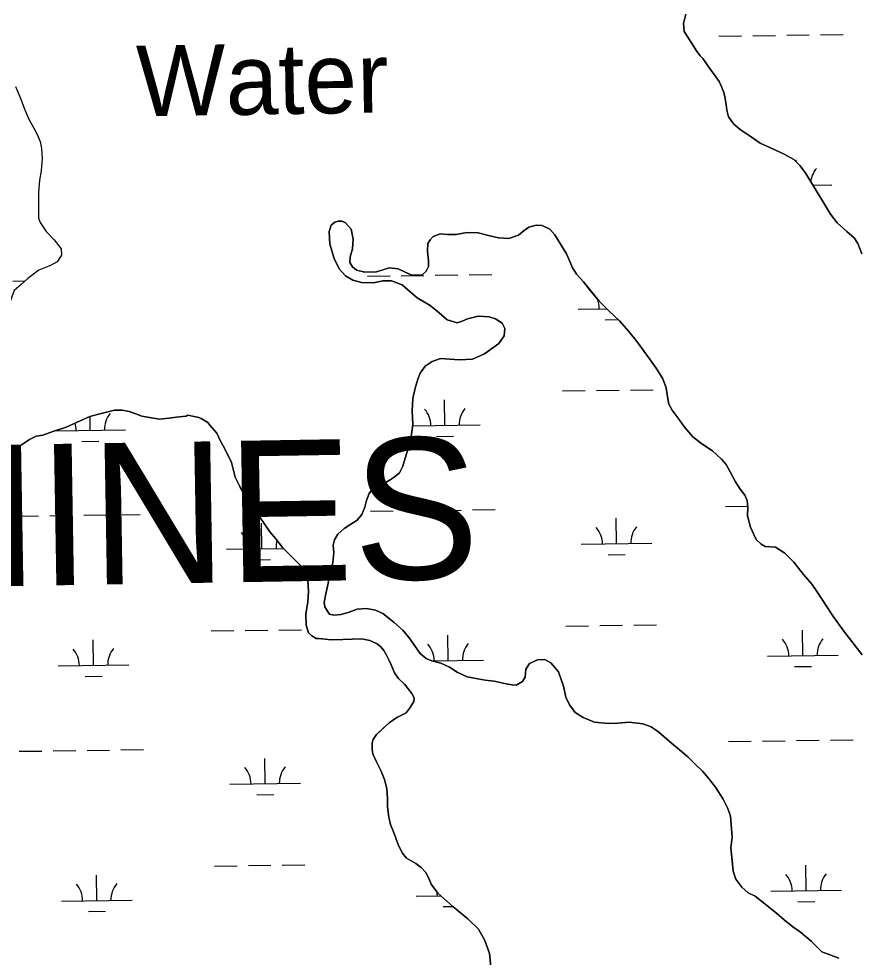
# Model space of a CAD drawing. Extents: x 3767014 to 3805179, y 361544 to 387384.
# Drawn here: x 3775749 to 3776938, y 374492 to 375820 of the extents above; entities that cross this region are included whole.
import ezdxf

# ---------------------------------------------------------------- set-up
doc = ezdxf.new("R2010")
doc.units = 0
for name, color, linetype in [('V-RIVR-IDEN', 7, 'Continuous'), ('V-TOPO-GNAM-IDEN', 7, 'Continuous'), ('V-TOPO-SHOR', 7, 'Continuous'), ('V-WETL-SWMP', 7, 'Continuous')]:
    doc.layers.add(name, color=color, linetype=linetype)

msp = doc.modelspace()

# ---------------------------------------------------------------- linework, layer by layer
at = {"layer": 'V-TOPO-SHOR'}
for points in [[(3776692.908, 375826.249), (3776690.001, 375813.006), (3776690.638, 375802.064)], [(3776690.638, 375802.064), (3776700.207, 375787.099), (3776708.243, 375774.496), (3776713.617, 375767.395), (3776717.08, 375763.445), (3776722.454, 375756.344), (3776727.814, 375748.074), (3776733.188, 375740.974), (3776740.089, 375731.121), (3776744.277, 375722.863), (3776746.917, 375715.8), (3776748.398, 375709.531), (3776749.973, 375698.576), (3776751.038, 375690.36), (3776753.258, 375680.957), (3776760.934, 375670.705), (3776769.816, 375663.166), (3776784.142, 375653.606), (3776798.468, 375644.046), (3776812.826, 375637.218), (3776832.237, 375628.373), (3776845.807, 375620.775), (3776854.286, 375612.073), (3776861.968, 375602.208), (3776887.812, 375559.691), (3776897.753, 375543.549), (3776907.358, 375531.316), (3776920.864, 375519.032), (3776931.291, 375509.914), (3776936.654, 375502.034), (3776942.317, 375487.118)], [(3775744.518, 375724.094), (3775751.358, 375708.347), (3775758.178, 375691.033), (3775763.482, 375677.656), (3775769.982, 375665.827), (3775775.334, 375655.972), (3775779.51, 375646.129), (3775781.73, 375636.315), (3775782.328, 375622.214), (3775780.923, 375604.618), (3775778.793, 375591.337), (3775777.392, 375574.132), (3775777.064, 375549.085), (3775777.306, 375537.728), (3775779.579, 375531.826), (3775788.019, 375518.799), (3775799.222, 375507.299), (3775809.228, 375494.251), (3775809.894, 375485.24), (3775803.508, 375475.93), (3775794.048, 375470.964), (3775777.517, 375464.133), (3775762.1, 375452.593), (3775752.982, 375443.709)], [(3776345.368, 375515.505), (3776335.558, 375511.731), (3776331.204, 375507.103), (3776328.009, 375501.677), (3776327.487, 375491.534), (3776328.853, 375476.68), (3776329.146, 375469.258), (3776325.937, 375462.663), (3776319.619, 375457.281), (3776305.561, 375457.074), (3776296.249, 375461.489), (3776286.156, 375465.917), (3776273.291, 375467.257), (3776265.056, 375464.631), (3776255.256, 375461.637), (3776238.856, 375461.461), (3776227.18, 375464.346), (3776221.386, 375469.108), (3776217.561, 375475.014), (3776218.052, 375482.815), (3776221.72, 375494.481), (3776222.679, 375508.133), (3776219.74, 375522.227), (3776211.654, 375530.923), (3776206.221, 375533.335), (3776201.146, 375533.403), (3776196.442, 375531.902), (3776191.315, 375528.066), (3776188.467, 375519.122), (3776189.396, 375500.762), (3776195.383, 375480.771), (3776202.608, 375466.231), (3776211.845, 375455.958), (3776221.919, 375449.969), (3776234.368, 375446.685), (3776251.154, 375446.463), (3776264.462, 375449.023), (3776276.561, 375448.864), (3776291.715, 375443.201), (3776303.302, 375433.678), (3776312.948, 375424.961), (3776331.548, 375414.177), (3776344.297, 375403.859), (3776355.489, 375393.953), (3776369.491, 375389.865), (3776376.549, 375392.116), (3776384.403, 375395.525), (3776399.288, 375399.234), (3776414.892, 375398.249), (3776423.833, 375395.401), (3776433.51, 375389.025), (3776436.926, 375381.562), (3776436.013, 375371.425), (3776428.447, 375360.202), (3776408.344, 375345.628), (3776391.071, 375338.435), (3776372.32, 375337.512), (3776346.181, 375339.023), (3776334.024, 375334.888), (3776324.569, 375328.376), (3776317.409, 375318.318), (3776313.784, 375309.776), (3776310.108, 375297.33), (3776306.79, 375282.537), (3776305.784, 375265.373), (3776306.7, 375245.839), (3776304.519, 375228.298), (3776300.398, 375211.955), (3776295.927, 375198.348), (3776292.65, 375186.679), (3776287.844, 375177.373), (3776280.344, 375171.222), (3776274.829, 375167.391), (3776261.449, 375159.369), (3776250.073, 375155.221), (3776244.905, 375148.262), (3776241.26, 375138.159), (3776238.794, 375128.821), (3776234.754, 375118.333), (3776228.009, 375110.223), (3776217.774, 375103.718), (3776209.51, 375098.752), (3776200.814, 375090.666), (3776196.024, 375082.53), (3776194.365, 375075.134)], [(3776428.062, 375509.738), (3776414.056, 375513.437), (3776399.269, 375517.144), (3776383.264, 375517.353), (3776368.39, 375514.424), (3776355.508, 375514.592), (3776345.368, 375515.505)], [(3776942.417, 374920.101), (3776928.215, 374938.635), (3776916.692, 374953.233), (3776900.974, 374975.302), (3776885.286, 374999.715), (3776871.878, 375019.41), (3776859.572, 375033.627), (3776846.135, 375050.982), (3776833.026, 375063.647), (3776819.861, 375072.017), (3776805.433, 375073.377), (3776799.619, 375076.578), (3776792.68, 375083.306), (3776789.254, 375089.988), (3776784.705, 375100.589), (3776780.232, 375116.655), (3776780.775, 375128.362), (3776780.124, 375138.131), (3776776.706, 375145.594), (3776770.183, 375154.267), (3776763.289, 375164.509), (3776756.058, 375178.659), (3776750.34, 375189.275), (3776743.8, 375196.779), (3776731.072, 375208.658), (3776715.976, 375218.615), (3776703.221, 375228.544), (3776691.681, 375241.579), (3776682.092, 375254.824), (3776673.808, 375266.098), (3776669.308, 375274.356), (3776667.338, 375284.921), (3776665.241, 375297.756), (3776660.563, 375310.232), (3776651.003, 375325.506), (3776641.65, 375338.747), (3776624.394, 375362.633), (3776612.405, 375377.235), (3776599.095, 375392.48), (3776584.828, 375406.097), (3776570.333, 375420.185), (3776558.268, 375435.101), (3776548.204, 375447.649), (3776538.583, 375458.317), (3776532.312, 375468.393), (3776529.594, 375475.457), (3776524.279, 375487.161), (3776507.768, 375514.162), (3776500.844, 375522.059), (3776489.979, 375527.277), (3776481.396, 375527.779), (3776471.207, 375524.789), (3776464.51, 375520.193), (3776456.224, 375513.664), (3776442.496, 375508.77), (3776428.062, 375509.738)], [(3775752.982, 375443.709), (3775743.088, 375435.617), (3775729.291, 375398.221), (3775724.378, 375381.843), (3775721.861, 375368.959), (3775720.058, 375350.975), (3775713.181, 375333.842), (3775703.603, 375319.876), (3775695.288, 375312.547), (3775683.082, 375307.228), (3775669.354, 375305.057), (3775656.396, 375302.096), (3775642.605, 375295.231), (3775635.083, 375288.673), (3775627.585, 375284.075), (3775614.617, 375280.332), (3775605.241, 375281.628), (3775597.856, 375285.638), (3775593.256, 375293.138), (3775594.584, 375304.863), (3775595.532, 375317.376), (3775592.935, 375328.372), (3775586.043, 375340.205), (3775581.491, 375351.225)], [(3776148.631, 375045.78), (3776142.454, 375052.123), (3776133.177, 375060.854), (3776128.544, 375065.609), (3776122.365, 375071.952), (3776113.131, 375083.812), (3776104.656, 375094.097), (3776089.294, 375116.209), (3776082.374, 375125.691), (3776073.158, 375139.118), (3776062.441, 375157.257), (3776055.582, 375171.433), (3776053.356, 375180.854), (3776050.37, 375191.85), (3776045.799, 375201.301), (3776040.466, 375212.328), (3776034.349, 375223.364), (3776029.788, 375233.598), (3776019.759, 375244.686), (3776016.68, 375248.639), (3776007.362, 375254.238), (3776004.251, 375255.846), (3775988.643, 375259.18), (3775986.276, 375257.646), (3775972.171, 375256.266), (3775961.978, 375254.834), (3775948.656, 375253.443), (3775936.94, 375255.162), (3775923.668, 375257.683), (3775915.102, 375260.927), (3775905.753, 375264.179), (3775895.601, 375265.877), (3775884.648, 375266.02), (3775864.229, 375260.808), (3775850.094, 375257.081), (3775831.203, 375248.721), (3775816.243, 375241.872), (3775797.383, 375235.859), (3775783.227, 375230.565), (3775773.814, 375229.123), (3775764.365, 375224.552), (3775754.1, 375217.642), (3775751.733, 375216.108), (3775746.955, 375209.909)], [(3776194.365, 375075.134), (3776195.008, 375064.583), (3776193.652, 375050.546), (3776189.513, 375032.64), (3776186.603, 375019.015), (3776183.701, 375006.168), (3776181.585, 374993.702), (3776182.29, 374987.836), (3776186.111, 374981.541), (3776189.177, 374977.205), (3776195.018, 374975.958)], [(3776173.893, 374942.928), (3776169.981, 374942.979), (3776163.774, 374946.975), (3776159.129, 374950.948), (3776156.143, 374961.943), (3776155.566, 374977.602), (3776158.138, 374994.787), (3776159.115, 375009.643), (3776158.537, 375025.302), (3776154.779, 375037.091), (3776148.631, 375045.78)], [(3776195.018, 374975.958), (3776205.574, 374976.99), (3776216.94, 374980.355), (3776227.925, 374984.506), (3776241.213, 374985.504), (3776254.064, 374982.993), (3776264.542, 374978.17), (3776280.383, 374965.468), (3776292.736, 374954.765), (3776301.572, 374943.718), (3776310.777, 374931.105), (3776317.29, 374921.649), (3776325.791, 374914.901), (3776333.551, 374911.284), (3776346.392, 374907.993)], [(3776308.953, 374858.99), (3776305.516, 374865.29), (3776295.131, 374878.33), (3776286.633, 374886.26), (3776280.877, 374894.546), (3776276.33, 374905.552), (3776273.285, 374911.847), (3776269.864, 374919.32), (3776265.652, 374926.024), (3776261.808, 374931.156), (3776256.393, 374935.526), (3776246.286, 374939.96), (3776234.59, 374942.459), (3776220.903, 374942.248), (3776207.992, 374941.633), (3776191.172, 374941.072), (3776178.679, 374942.41), (3776173.893, 374942.928)], [(3776346.392, 374907.993), (3776358.813, 374902.365), (3776369.655, 374895.586), (3776383.623, 374888.766), (3776398.811, 374885.834), (3776409.329, 374884.134), (3776422.191, 374882.403), (3776438.931, 374878.672), (3776447.504, 374877.388), (3776452.964, 374876.927), (3776462.012, 374882.272), (3776465.606, 374888.473), (3776466.923, 374899.387), (3776471.713, 374907.524), (3776483.495, 374912.834), (3776493.656, 374913.484), (3776502.181, 374908.685), (3776512.948, 374896.051), (3776520.099, 374875.655), (3776523.409, 374859.996), (3776528.73, 374848.994), (3776536.788, 374838.347), (3776548.018, 374831.172), (3776563.941, 374824.717), (3776583.432, 374822.509), (3776596.715, 374823.118), (3776613.13, 374824.463), (3776632.231, 374822.262), (3776644.278, 374817.809), (3776655.11, 374810.248), (3776670.164, 374797.167), (3776684.07, 374785.664), (3776696.039, 374775.356), (3776706.83, 374764.674), (3776716.857, 374755.171), (3776724.541, 374745.701), (3776734.912, 374732.68), (3776746.012, 374715.747), (3776752.476, 374702.388), (3776756.236, 374691.407), (3776757.254, 374679.682), (3776758.579, 374661.705), (3776756.824, 374646.891), (3776758.54, 374628.91), (3776759.902, 374613.665), (3776763.658, 374602.292), (3776772.493, 374591.245), (3776781.369, 374583.321), (3776791.066, 374578.509), (3776821.592, 374554.293), (3776832.401, 374544.782), (3776844.373, 374534.864), (3776855.212, 374527.696), (3776870.658, 374514.609), (3776877.975, 374507.095), (3776885.686, 374499.577), (3776898.115, 374494.727), (3776909.385, 374490.676)], [(3776342.083, 374582.535), (3776332.869, 374595.556), (3776328.703, 374605.776), (3776324.882, 374612.473), (3776318.713, 374619.2), (3776310.968, 374624.775), (3776304.369, 374628.379), (3776298.16, 374631.98), (3776291.612, 374639.494), (3776286.298, 374651.684), (3776279.492, 374669.366), (3776275.326, 374679.586), (3776272.728, 374690.176), (3776270.962, 374704.665), (3776271.122, 374716.783), (3776270.127, 374730.48), (3776266.778, 374743.426), (3776262.242, 374755.214), (3776254.998, 374769.384), (3776250.441, 374779.61), (3776249.346, 374785.488), (3776249.472, 374795.261), (3776250.707, 374799.936), (3776255.496, 374807.301), (3776264.202, 374815.399), (3776273.305, 374823.88), (3776284.348, 374831.164), (3776297.334, 374837.64), (3776303.3, 374845.381), (3776308.496, 374853.913), (3776308.953, 374858.99)], [(3776417.284, 374478.916), (3776415.305, 374497.25), (3776408.889, 374515.641), (3776399.671, 374531.851), (3776384.882, 374546.468), (3776363.474, 374563.945), (3776342.083, 374582.535)]]:
    msp.add_lwpolyline(points, dxfattribs=at)
at = {"layer": 'V-WETL-SWMP'}
for p, q in [((3776739.834, 375795.225), (3776771.831, 375795.67)), ((3776787.83, 375795.892), (3776819.826, 375796.336)), ((3776835.825, 375796.559), (3776867.822, 375797.003)), ((3776883.82, 375797.225), (3776915.817, 375797.67)), ((3776849.16, 375617.335), (3776849.121, 375620.122)), ((3776872.764, 375584.447), (3776899.616, 375584.82)), ((3775740.735, 375448.639), (3775758.292, 375448.883)), ((3776242.595, 375455.611), (3776274.592, 375456.055)), ((3776290.59, 375456.278), (3776322.587, 375456.722)), ((3776338.585, 375456.944), (3776370.582, 375457.389)), ((3776386.581, 375457.611), (3776418.578, 375458.055)), ((3776540.587, 375409.003), (3776581.256, 375409.568)), ((3776578.797, 375394.102), (3776597.129, 375394.356)), ((3776518.784, 375293.257), (3776550.781, 375293.702)), ((3776566.78, 375293.924), (3776598.777, 375294.369)), ((3776614.775, 375294.591), (3776646.772, 375295.035)), ((3776352.381, 375244.511), (3776351.881, 375280.508)), ((3775850.522, 375237.54), (3775850.25, 375257.122)), ((3775800.527, 375236.845), (3775900.517, 375238.234)), ((3776306.455, 375243.873), (3776402.377, 375245.206)), ((3776340.597, 375228.915), (3776364.595, 375229.249)), ((3775838.737, 375221.944), (3775862.735, 375222.277)), ((3776749.075, 375129.939), (3776780.64, 375130.378)), ((3775745.356, 375115.996), (3775777.353, 375116.441)), ((3775793.351, 375116.663), (3775825.348, 375117.108)), ((3775841.347, 375117.33), (3775873.344, 375117.774)), ((3775889.342, 375117.997), (3775921.339, 375118.441)), ((3776247.216, 375122.968), (3776279.212, 375123.412)), ((3776295.211, 375123.635), (3776327.208, 375124.079)), ((3776343.206, 375124.301), (3776375.203, 375124.746)), ((3776391.202, 375124.968), (3776423.199, 375125.413)), ((3776093.343, 375070.084), (3776092.843, 375106.08)), ((3776595.203, 375077.055), (3776594.703, 375113.051)), ((3776545.208, 375076.36), (3776645.198, 375077.749)), ((3776043.348, 375069.389), (3776123.773, 375070.506)), ((3776081.559, 375054.487), (3776105.556, 375054.821)), ((3776583.418, 375061.459), (3776607.416, 375061.792)), ((3776523.405, 374960.614), (3776555.402, 374961.059)), ((3776571.401, 374961.281), (3776603.398, 374961.726)), ((3776619.396, 374961.948), (3776651.393, 374962.392)), ((3776021.546, 374953.643), (3776053.543, 374954.087)), ((3776069.541, 374954.31), (3776101.538, 374954.754)), ((3776117.536, 374954.976), (3776149.533, 374955.421)), ((3776357.002, 374911.868), (3776356.502, 374947.865)), ((3776858.862, 374918.84), (3776858.362, 374954.836)), ((3775855.143, 374904.897), (3775854.643, 374940.894)), ((3776808.867, 374918.145), (3776908.857, 374919.534)), ((3775805.147, 374904.203), (3775905.138, 374905.591)), ((3776333.015, 374911.535), (3776406.997, 374912.563)), ((3776368.051, 374896.589), (3776369.215, 374896.606)), ((3776847.077, 374903.244), (3776871.075, 374903.577)), ((3775843.358, 374889.301), (3775867.356, 374889.634)), ((3776753.696, 374797.296), (3776785.693, 374797.741)), ((3776801.691, 374797.963), (3776833.688, 374798.408)), ((3776849.687, 374798.63), (3776881.684, 374799.074)), ((3776897.682, 374799.297), (3776929.679, 374799.741)), ((3775797.972, 374784.02), (3775829.969, 374784.465)), ((3775845.967, 374784.687), (3775877.964, 374785.131)), ((3775893.963, 374785.354), (3775925.96, 374785.798)), ((3775749.977, 374783.354), (3775781.974, 374783.798)), ((3776097.964, 374737.441), (3776097.464, 374773.437)), ((3776047.969, 374736.746), (3776147.959, 374738.135)), ((3776086.18, 374721.844), (3776110.177, 374722.178)), ((3776026.166, 374621), (3776058.163, 374621.445)), ((3776074.162, 374621.667), (3776106.159, 374622.111)), ((3776122.157, 374622.334), (3776154.154, 374622.778)), ((3776863.483, 374586.197), (3776862.983, 374622.194)), ((3775859.763, 374572.254), (3775859.263, 374608.251)), ((3776813.487, 374585.502), (3776913.478, 374586.891)), ((3775809.768, 374571.56), (3775909.759, 374572.949)), ((3776311.628, 374578.531), (3776346.138, 374579.01)), ((3776349.839, 374563.629), (3776363.628, 374563.821)), ((3776851.698, 374570.601), (3776875.696, 374570.934)), ((3775847.979, 374556.658), (3775871.977, 374556.991))]:
    msp.add_line(p, q, dxfattribs=at)
for points in [[(3776942.317, 375487.119), (3776936.654, 375502.034), (3776931.29, 375509.915), (3776920.865, 375519.033), (3776907.357, 375531.317), (3776897.753, 375543.549), (3776887.811, 375559.692), (3776861.967, 375602.208), (3776854.285, 375612.072), (3776845.808, 375620.775), (3776832.238, 375628.373), (3776812.827, 375637.219), (3776798.467, 375644.046), (3776784.142, 375653.607), (3776769.817, 375663.167), (3776760.934, 375670.704), (3776753.257, 375680.958), (3776751.037, 375690.36), (3776749.973, 375698.576), (3776748.398, 375709.531), (3776746.918, 375715.799), (3776744.277, 375722.863), (3776740.089, 375731.12), (3776733.188, 375740.973), (3776727.814, 375748.074), (3776722.455, 375756.345), (3776717.08, 375763.445), (3776713.617, 375767.396), (3776708.242, 375774.496), (3776700.206, 375787.098), (3776690.639, 375802.064), (3776690.001, 375813.007), (3776692.908, 375826.248)], [(3775744.518, 375724.095), (3775751.358, 375708.347), (3775758.177, 375691.034), (3775763.482, 375677.656), (3775769.982, 375665.827), (3775775.333, 375655.971), (3775779.51, 375646.13), (3775781.73, 375636.315), (3775782.328, 375622.215), (3775780.923, 375604.618), (3775778.792, 375591.337), (3775777.393, 375574.132), (3775777.065, 375549.084), (3775777.307, 375537.729), (3775779.579, 375531.827), (3775788.02, 375518.799), (3775799.221, 375507.3), (3775809.228, 375494.252), (3775809.893, 375485.24), (3775803.508, 375475.929), (3775794.048, 375470.964), (3775777.518, 375464.134), (3775762.1, 375452.593), (3775752.981, 375443.709), (3775743.089, 375435.618)], [(3776228.01, 375110.222), (3776234.753, 375118.332), (3776238.795, 375128.821), (3776241.26, 375138.159), (3776244.906, 375148.262), (3776250.073, 375155.222), (3776261.449, 375159.368), (3776274.829, 375167.391), (3776280.345, 375171.223), (3776287.843, 375177.372), (3776292.65, 375186.679), (3776295.927, 375198.349), (3776300.399, 375211.955), (3776304.518, 375228.299), (3776306.699, 375245.839), (3776305.784, 375265.373), (3776306.79, 375282.538), (3776310.107, 375297.331), (3776313.784, 375309.776), (3776317.409, 375318.318), (3776324.569, 375328.375), (3776334.024, 375334.889), (3776346.181, 375339.024), (3776372.32, 375337.511), (3776391.072, 375338.436), (3776408.345, 375345.628), (3776428.448, 375360.201), (3776436.013, 375371.424), (3776436.926, 375381.563), (3776433.51, 375389.026), (3776423.833, 375395.4), (3776414.891, 375398.25), (3776399.287, 375399.235), (3776384.402, 375395.526), (3776376.549, 375392.115), (3776369.492, 375389.864), (3776355.49, 375393.952), (3776344.297, 375403.859), (3776331.548, 375414.177), (3776312.949, 375424.962), (3776303.303, 375433.678), (3776291.715, 375443.2), (3776276.562, 375448.864), (3776264.461, 375449.023), (3776251.154, 375446.464), (3776234.368, 375446.684), (3776221.918, 375449.97), (3776211.845, 375455.958), (3776202.609, 375466.23), (3776195.382, 375480.771), (3776189.397, 375500.761), (3776188.466, 375519.123), (3776191.316, 375528.065), (3776196.442, 375531.902), (3776201.146, 375533.402), (3776206.221, 375533.336), (3776211.655, 375530.922), (3776219.74, 375522.227), (3776222.679, 375508.133), (3776221.72, 375494.481), (3776218.053, 375482.816), (3776217.561, 375475.014), (3776221.387, 375469.108), (3776227.181, 375464.347), (3776238.856, 375461.461), (3776255.256, 375461.637), (3776273.29, 375467.257), (3776286.156, 375465.917), (3776296.249, 375461.49), (3776305.561, 375457.074), (3776319.619, 375457.28), (3776325.937, 375462.663), (3776329.146, 375469.258), (3776328.853, 375476.68), (3776327.486, 375491.534), (3776328.009, 375501.678), (3776331.204, 375507.103), (3776335.559, 375511.731), (3776345.369, 375515.506), (3776355.508, 375514.593), (3776368.39, 375514.424), (3776383.264, 375517.353), (3776399.269, 375517.143), (3776414.056, 375513.436), (3776428.063, 375509.738), (3776442.496, 375508.769), (3776456.225, 375513.664), (3776464.51, 375520.193), (3776471.207, 375524.79), (3776481.397, 375527.78), (3776489.98, 375527.278), (3776500.843, 375522.06), (3776507.768, 375514.161), (3776524.28, 375487.161), (3776529.593, 375475.457), (3776532.312, 375468.394), (3776538.583, 375458.317), (3776548.204, 375447.65), (3776570.332, 375420.186), (3776584.828, 375406.097), (3776599.095, 375392.48)], [(3776599.095, 375392.48), (3776612.404, 375377.235), (3776624.394, 375362.633), (3776641.65, 375338.747), (3776651.003, 375325.506), (3776660.564, 375310.233), (3776665.242, 375297.756), (3776667.338, 375284.922), (3776669.308, 375274.355), (3776673.807, 375266.097), (3776691.68, 375241.579), (3776703.222, 375228.544), (3776715.976, 375218.616), (3776731.072, 375208.658), (3776743.8, 375196.779), (3776750.339, 375189.275), (3776756.057, 375178.659), (3776763.289, 375164.509), (3776770.183, 375154.267), (3776776.706, 375145.593), (3776780.123, 375138.13), (3776780.775, 375128.361), (3776780.232, 375116.655), (3776784.706, 375100.589), (3776789.253, 375089.988), (3776792.679, 375083.306), (3776799.619, 375076.578), (3776805.433, 375073.378), (3776819.861, 375072.018), (3776833.026, 375063.647), (3776846.134, 375050.982), (3776859.572, 375033.627), (3776871.879, 375019.411), (3776885.286, 374999.714), (3776900.974, 374975.302), (3776916.692, 374953.233), (3776928.214, 374938.636), (3776942.417, 374920.1)], [(3775746.955, 375209.91), (3775751.732, 375216.109), (3775764.364, 375224.552), (3775773.815, 375229.124), (3775783.226, 375230.566), (3775797.382, 375235.859), (3775816.243, 375241.872), (3775831.203, 375248.72), (3775850.095, 375257.081), (3775864.23, 375260.809), (3775884.647, 375266.02), (3775895.601, 375265.877), (3775905.753, 375264.179), (3775915.102, 375260.926), (3775923.668, 375257.683), (3775936.939, 375255.162), (3775948.656, 375253.443), (3775961.978, 375254.834), (3775972.171, 375256.265), (3775986.276, 375257.646), (3775988.644, 375259.18), (3776004.252, 375255.845), (3776007.362, 375254.239), (3776016.68, 375248.639), (3776019.758, 375244.686), (3776029.787, 375233.598), (3776034.349, 375223.364), (3776040.465, 375212.328), (3776050.371, 375191.85), (3776053.357, 375180.854), (3776055.582, 375171.434), (3776062.44, 375157.257), (3776073.159, 375139.117), (3776082.374, 375125.692), (3776089.294, 375116.21), (3776104.656, 375094.096), (3776113.13, 375083.811), (3776122.366, 375071.951), (3776133.177, 375060.853), (3776142.454, 375052.122), (3776148.632, 375045.781), (3776154.779, 375037.091), (3776158.538, 375025.303), (3776159.115, 375009.643), (3776158.138, 374994.787), (3776155.565, 374977.603), (3776156.143, 374961.943), (3776159.129, 374950.947), (3776163.773, 374946.974), (3776169.982, 374942.979), (3776173.894, 374942.928), (3776191.173, 374941.073), (3776207.992, 374941.634), (3776220.902, 374942.247), (3776234.589, 374942.459), (3776246.285, 374939.96), (3776256.392, 374935.527), (3776261.808, 374931.155), (3776265.651, 374926.023), (3776269.864, 374919.321), (3776273.284, 374911.848), (3776276.33, 374905.552), (3776280.877, 374894.546), (3776286.633, 374886.26), (3776295.131, 374878.329), (3776305.516, 374865.291), (3776308.952, 374858.991), (3776308.495, 374853.914), (3776303.3, 374845.381), (3776297.335, 374837.64), (3776284.348, 374831.164), (3776273.305, 374823.88), (3776255.495, 374807.301), (3776250.707, 374799.936), (3776249.473, 374795.26), (3776249.345, 374785.488), (3776250.441, 374779.609), (3776254.998, 374769.384), (3776262.241, 374755.214), (3776266.778, 374743.426), (3776270.127, 374730.48), (3776271.121, 374716.783), (3776270.962, 374704.665), (3776272.727, 374690.176), (3776275.326, 374679.586), (3776279.492, 374669.367), (3776286.298, 374651.684), (3776291.612, 374639.494), (3776298.16, 374631.98), (3776304.369, 374628.38), (3776310.968, 374624.775), (3776318.714, 374619.2), (3776324.882, 374612.473), (3776328.703, 374605.776), (3776332.87, 374595.557)], [(3776909.386, 374490.676), (3776898.116, 374494.728), (3776885.686, 374499.576), (3776877.976, 374507.095), (3776870.657, 374514.609), (3776855.211, 374527.695), (3776844.373, 374534.864), (3776832.4, 374544.782), (3776821.592, 374554.294), (3776791.066, 374578.509), (3776781.368, 374583.321), (3776772.493, 374591.246), (3776763.657, 374602.293), (3776759.902, 374613.665), (3776756.823, 374646.891), (3776758.579, 374661.704), (3776757.253, 374679.681), (3776756.235, 374691.407), (3776752.475, 374702.388), (3776746.012, 374715.747), (3776734.912, 374732.681), (3776724.541, 374745.701), (3776716.856, 374755.172), (3776706.83, 374764.673), (3776696.038, 374775.356), (3776684.07, 374785.664), (3776670.165, 374797.168), (3776655.11, 374810.249), (3776644.277, 374817.809), (3776632.232, 374822.261), (3776613.13, 374824.464), (3776596.715, 374823.117), (3776583.432, 374822.51), (3776563.94, 374824.717), (3776548.017, 374831.173), (3776536.789, 374838.347), (3776528.729, 374848.994), (3776523.408, 374859.996), (3776520.099, 374875.656), (3776512.948, 374896.052), (3776502.181, 374908.686), (3776493.655, 374913.483), (3776483.495, 374912.835), (3776471.713, 374907.524), (3776466.922, 374899.388), (3776465.607, 374888.473), (3776462.012, 374882.273), (3776452.963, 374876.926), (3776447.503, 374877.388), (3776438.93, 374878.671), (3776422.191, 374882.404), (3776409.329, 374884.134), (3776398.81, 374885.834), (3776383.622, 374888.766), (3776369.656, 374895.586), (3776358.813, 374902.365), (3776346.393, 374907.993), (3776333.552, 374911.285), (3776325.791, 374914.9), (3776317.29, 374921.649), (3776310.777, 374931.104), (3776301.572, 374943.719), (3776292.737, 374954.766), (3776280.383, 374965.469), (3776264.542, 374978.17), (3776254.064, 374982.993), (3776241.213, 374985.503), (3776227.925, 374984.506), (3776216.939, 374980.355), (3776205.573, 374976.99), (3776195.018, 374975.957), (3776189.178, 374977.205), (3776186.111, 374981.54), (3776182.29, 374987.837), (3776181.585, 374993.702), (3776183.701, 375006.168), (3776186.602, 375019.014), (3776189.513, 375032.641), (3776193.652, 375050.546), (3776195.007, 375064.584), (3776194.365, 375075.134), (3776196.023, 375082.53), (3776200.815, 375090.666), (3776209.51, 375098.751), (3776217.774, 375103.718), (3776228.01, 375110.222)], [(3776332.87, 374595.557), (3776342.083, 374582.534), (3776363.475, 374563.946), (3776384.882, 374546.468), (3776399.67, 374531.851), (3776408.888, 374515.642), (3776415.305, 374497.25), (3776417.284, 374478.917)]]:
    msp.add_lwpolyline(points, dxfattribs=at)
for centre, start, end in [((3776904.852, 375585.368), 140.024034, 173.62168), ((3776535.338, 375409.405), 0.024037, 23.66132), ((3776297.137, 375244.219), 0.024037, 41.567696), ((3776407.612, 375245.753), 140.024034, 181.567693), ((3775905.753, 375238.782), 140.024034, 181.567693), ((3775795.278, 375237.247), 0.024037, 17.226307), ((3776038.099, 375069.791), 0.024037, 41.567696), ((3776539.959, 375076.762), 0.024037, 41.567696), ((3776650.434, 375078.297), 140.024034, 181.567693), ((3776148.574, 375071.326), 163.062804, 181.567693), ((3776301.758, 374911.576), 0.024037, 41.567696), ((3776412.233, 374913.111), 140.024034, 181.567693), ((3776803.618, 374918.547), 0.024037, 41.567696), ((3776914.093, 374920.082), 140.024034, 181.567693), ((3775799.898, 374904.604), 0.024037, 41.567696), ((3775910.374, 374906.139), 140.024034, 181.567693), ((3776042.72, 374737.148), 0.024037, 41.567696), ((3776153.195, 374738.683), 140.024034, 181.567693), ((3776808.238, 374585.904), 0.024037, 41.567696), ((3776918.714, 374587.439), 140.024034, 181.567693), ((3775804.519, 374571.962), 0.024037, 41.567696), ((3775914.994, 374573.496), 140.024034, 181.567693), ((3776306.379, 374578.933), 0.024037, 7.649229)]:
    msp.add_arc(centre, 35.246, start, end, dxfattribs=at)

# ---------------------------------------------------------------- texts
at = {"layer": 'V-RIVR-IDEN'}
msp.add_text('Water', height=100, rotation=0.919589, dxfattribs=at).set_placement((3775916.486, 375681.651))
at = {"layer": 'V-TOPO-GNAM-IDEN'}
msp.add_text('PLAQUEMINES', height=200, rotation=0.967029, dxfattribs=at).set_placement((3774470.222, 374995.77))

doc.saveas('drawing.dxf')
